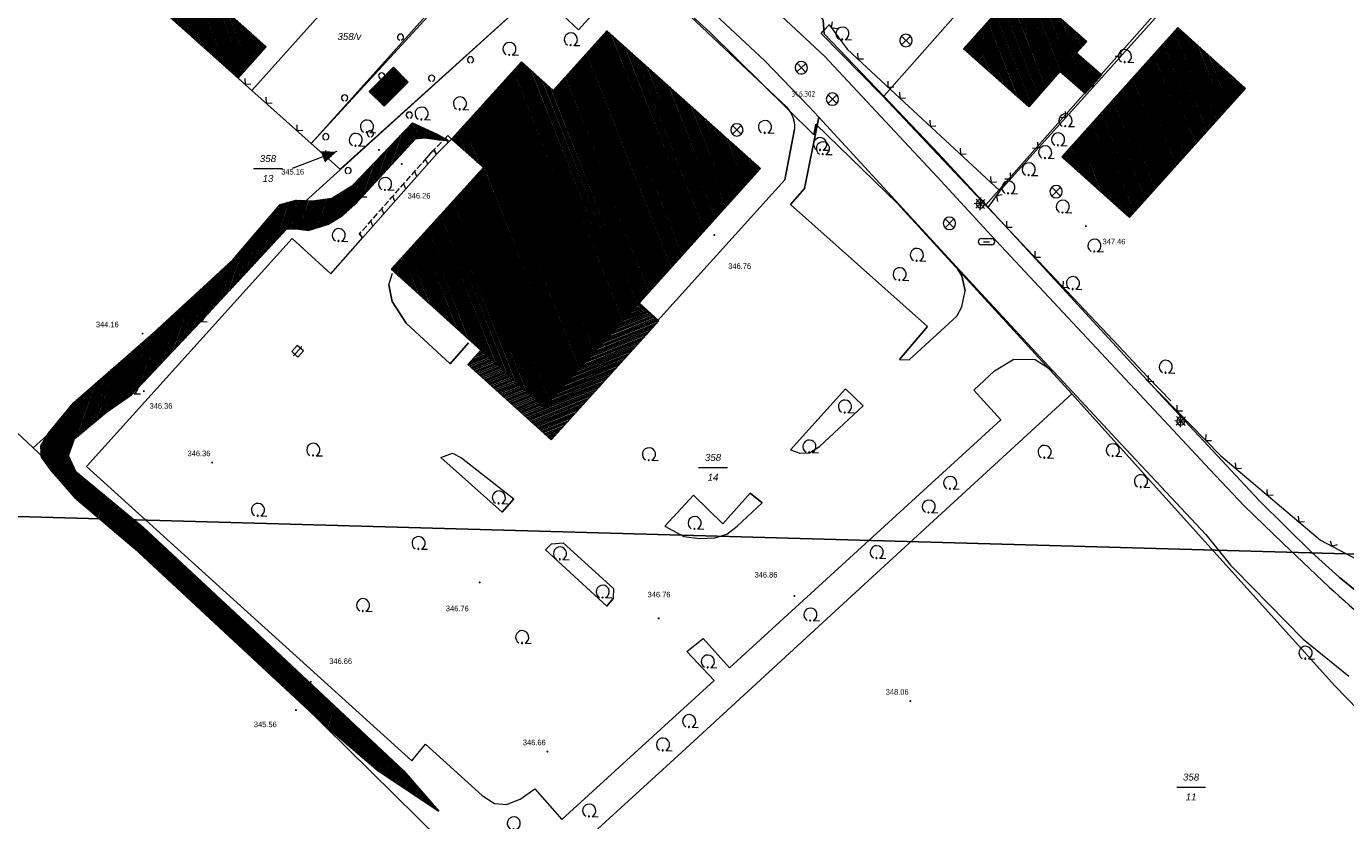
# Model space of a CAD drawing. Header units: metres. Extents: x 345144 to 348639, y 5629211 to 5635235.
# Tile 817 of 1056: x 347616 to 347776, y 5630408 to 5630504. Entities that reach past the tile are written whole.
import ezdxf
from ezdxf.enums import TextEntityAlignment as Align

# ---------------------------------------------------------------- set-up
doc = ezdxf.new("R2010")
doc.units = ezdxf.units.M
doc.header["$MEASUREMENT"] = 0
for name, color, linetype in [('011 Gebäude', 7, 'Continuous'), ('028 Geländeform', 7, 'Continuous'), ('028 Geländeform Ausg.', 7, 'Continuous'), ('065-066 Ver_Entsorgung', 7, 'Continuous'), ('065-066 Ver_Entsorgung Ausg.', 7, 'Continuous'), ('081-083 Topographie', 7, 'Continuous'), ('AX Flurstück', 7, 'Continuous'), ('AX Gebäude', 7, 'Continuous'), ('Blatt', 7, 'Continuous'), ('Definitionslinie', 7, 'Continuous'), ('MG Präsentationsobjekt - Linie', 7, 'Continuous'), ('Präsentationsobjekt -Text (punktförmig)', 7, 'Continuous')]:
    doc.layers.add(name, color=color, linetype=linetype)
doc.styles.add('ARIAL', font='arial.ttf', dxfattribs={"height": 1})
doc.styles.add('ARIALIT', font='ariali.ttf', dxfattribs={"height": 1})
doc.styles.add('DIN-6776-IT', font='txt', dxfattribs={"height": 1})
pattern_1 = [(250.9552151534, (0, 0), (0.1890527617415, -0.065261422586), [])]
pattern_2 = [(111.5294117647, (0, 0), (-0.186045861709, -0.07339575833), [])]

# ---------------------------------------------------------------- blocks, each defined once
blk = doc.blocks.new('alk_3504_nrw')
at = {"color": 134, "lineweight": 5, "true_color": 0x00b2b2, "flags": 128}
for points in [[(-0.729333, -0.684), (-0.707333, -0.707333), (0.707333, 0.707333)], [(-0.707333, 0.707333), (0.707333, -0.707333)]]:
    blk.add_lwpolyline(points, dxfattribs=at)
at = {"color": 134, "lineweight": 5, "true_color": 0x00b2b2}
for start, end in [(90, -90), (-90, 90)]:
    blk.add_arc((0, 0), 1, start, end, dxfattribs=at)
blk = doc.blocks.new('alk_5742_nrw')
at = {"color": 134, "lineweight": 5, "true_color": 0x00b2b2, "flags": 128}
for points in [[(1, 0), (-1, 0)], [(0.707333, -0.707333), (-0.707333, 0.707333)], [(-0.707333, -0.707333), (0.707333, 0.707333)], [(0, -1), (0, 1)]]:
    blk.add_lwpolyline(points, dxfattribs=at)
at = {"color": 134, "lineweight": 5, "true_color": 0x00b2b2}
for start, end in [(0, 180), (180, 0)]:
    blk.add_arc((0, 0), 0.666667, start, end, dxfattribs=at)
blk = doc.blocks.new('alk_043x_nrw')
h = blk.add_hatch(color=7)
edge = h.paths.add_edge_path(flags=0)
edge.add_arc((0, 0), 1, 180, 360, ccw=False)
edge.add_arc((0, 0), 1, 0, 180, ccw=False)
blk = doc.blocks.new('alk_7100_nrwx2')
at = {"true_color": 0x2e2e2e}
h = blk.add_hatch(color=250, dxfattribs=at)
edge = h.paths.add_edge_path(flags=0)
edge.add_arc((0.024073, -0.597267), 0.057254, 180, 360, ccw=False)
edge.add_arc((0.024073, -0.597267), 0.057255, 0, 180, ccw=False)
at = {"color": 250, "lineweight": 5, "true_color": 0x2e2e2e, "flags": 128}
blk.add_lwpolyline([(0.349382, -0.597267), (1, -0.597267)], dxfattribs=at)
at = {"color": 250, "lineweight": 5, "true_color": 0x2e2e2e}
for centre, radius, start, end in [((0.024073, 0.012362), 0.690995, -61.91481688, -118.08518312), ((0.024073, -0.597267), 0.057255, 0, 180), ((0.024073, -0.597267), 0.057254, 180, 0)]:
    blk.add_arc(centre, radius, start, end, dxfattribs=at)
blk = doc.blocks.new('3488_swc')
at = {"color": 7, "lineweight": 5, "flags": 128}
for points in [[(1, 0), (-1, 0)], [(0.666667, 0.666667), (-0.666667, 0.666667), (-0.666667, -0.666667), (0.666667, -0.666667), (0.666667, 0.666667)]]:
    blk.add_lwpolyline(points, dxfattribs=at)
blk = doc.blocks.new('alk_3428_nrw')
at = {"color": 134, "lineweight": 5, "true_color": 0x00b2b2, "flags": 128}
for points in [[(-0.625, 0.375), (0.625, 0.375)], [(-0.375, 0), (0.375, 0)], [(0.625, -0.375), (-0.625, -0.375)]]:
    blk.add_lwpolyline(points, dxfattribs=at)
at = {"color": 134, "lineweight": 5, "true_color": 0x00b2b2}
for centre, start, end in [((-0.625, 0), 90, -90), ((0.625, 0), -90, 90)]:
    blk.add_arc(centre, 0.375, start, end, dxfattribs=at)

msp = doc.modelspace()

# ---------------------------------------------------------------- hatches: boundary and pattern name
at = {"layer": '011 Gebäude', "true_color": 0x8f8f8f}
h = msp.add_hatch(dxfattribs=at)
h.set_pattern_fill('_USER', color=252, scale=0.2, angle=201.88235294, style=0, pattern_type=0)
h.set_pattern_definition([(201.882352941, (0, 0), (0.074540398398, -0.185590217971), [])])
h.paths.add_polyline_path([(347670.934, 5630465.203), (347678.596, 5630458.272), (347678.596, 5630458.272), (347690.08, 5630470.949), (347690.08, 5630470.949), (347692.459, 5630468.76), (347692.459, 5630468.76), (347679.451, 5630454.36), (347679.451, 5630454.36), (347669.366, 5630463.47), (347669.366, 5630463.47)], flags=0)
at = {"layer": '028 Geländeform', "true_color": 0xb27500}
h = msp.add_hatch(dxfattribs=at)
h.set_pattern_fill('_USER', color=44, scale=0.2, angle=250.95521515, style=0, pattern_type=0)
h.set_pattern_definition(pattern_1)
h.paths.add_polyline_path([(347646.652, 5630482.867), (347648.572, 5630483.399), (347648.572, 5630483.399), (347650.596, 5630483.31), (347650.596, 5630483.31), (347652.888, 5630483.632), (347652.888, 5630483.632), (347655.392, 5630485.156), (347655.392, 5630485.156), (347662.67, 5630492.77), (347662.67, 5630492.77), (347665.628, 5630491.383), (347665.628, 5630491.383), (347667.032, 5630490.621), (347667.032, 5630490.621), (347665.846, 5630490.713), (347665.846, 5630490.713), (347664.159, 5630490.942), (347664.159, 5630490.942), (347663.007, 5630490.831), (347663.007, 5630490.831), (347655.739, 5630482.943), (347655.739, 5630482.943), (347654.18, 5630481.516), (347654.18, 5630481.516), (347652.498, 5630480.468), (347652.498, 5630480.468), (347650.046, 5630479.699), (347650.046, 5630479.699), (347648.586, 5630479.9), (347648.586, 5630479.9), (347647.412, 5630479.858), (347647.412, 5630479.858)], flags=0)
h = msp.add_hatch(dxfattribs=at)
h.set_pattern_fill('_USER', color=44, scale=0.2, angle=250.95521515, style=0, pattern_type=0)
h.set_pattern_definition(pattern_1)
h.paths.add_polyline_path([(347646.652, 5630482.867), (347647.412, 5630479.858), (347647.412, 5630479.858), (347636.819, 5630468.475), (347636.819, 5630468.475), (347628.622, 5630459.805), (347628.622, 5630459.805), (347625.614, 5630457.689), (347625.614, 5630457.689), (347621.751, 5630454.467), (347621.751, 5630454.467), (347621.01, 5630452.41), (347621.01, 5630452.41), (347621.865, 5630450.551), (347621.865, 5630450.551), (347630.053, 5630443.761), (347630.053, 5630443.761), (347644.138, 5630430.659), (347644.138, 5630430.659), (347661.549, 5630414.284), (347661.549, 5630414.284), (347665.837, 5630409.387), (347665.837, 5630409.387), (347658.485, 5630414.245), (347658.485, 5630414.245), (347651.88, 5630419.892), (347651.88, 5630419.892), (347628.96, 5630441.213), (347628.96, 5630441.213), (347621.742, 5630447.386), (347621.742, 5630447.386), (347618.874, 5630450.629), (347618.874, 5630450.629), (347617.715, 5630452.239), (347617.715, 5630452.239), (347617.638, 5630453.534), (347617.638, 5630453.534), (347618.593, 5630455.158), (347618.593, 5630455.158), (347621.606, 5630458.824), (347621.606, 5630458.824), (347631.265, 5630467.279), (347631.265, 5630467.279), (347640.924, 5630476.152), (347640.924, 5630476.152), (347644.211, 5630480.024), (347644.211, 5630480.024)], flags=0)
at = {"layer": 'AX Gebäude', "true_color": 0x4f4f4f}
h = msp.add_hatch(dxfattribs=at)
h.set_pattern_fill('_USER', color=251, scale=0.2, angle=111.52941176, style=0, pattern_type=0)
h.set_pattern_definition(pattern_2)
h.paths.add_polyline_path([(347631.303, 5630514.208), (347644.948, 5630501.972), (347641.554, 5630498.188), (347627.91, 5630510.424)], flags=0)
h = msp.add_hatch(dxfattribs=at)
h.set_pattern_fill('_USER', color=251, scale=0.2, angle=111.52941176, style=0, pattern_type=0)
h.set_pattern_definition(pattern_2)
h.paths.add_polyline_path([(347741.032, 5630498.961), (347737.279, 5630494.711), (347729.373, 5630501.705), (347736.359, 5630509.612), (347744.271, 5630502.623), (347743.037, 5630501.245)], flags=0)
h = msp.add_hatch(dxfattribs=at)
h.set_pattern_fill('_USER', color=251, scale=0.2, angle=111.52941176, style=0, pattern_type=0)
h.set_pattern_definition(pattern_2)
h.paths.add_polyline_path([(347741.252, 5630488.642), (347755.302, 5630504.289), (347763.493, 5630496.934), (347749.442, 5630481.285)], flags=0)
h = msp.add_hatch(dxfattribs=at)
h.set_pattern_fill('_USER', color=251, scale=0.2, angle=111.52941176, style=0, pattern_type=0)
h.set_pattern_definition(pattern_2)
h.paths.add_polyline_path([(347679.691, 5630496.696), (347686.174, 5630503.924), (347704.79, 5630487.247), (347690.129, 5630470.962), (347678.596, 5630458.271), (347660.074, 5630475.024), (347671.232, 5630487.36), (347667.369, 5630490.789), (347675.845, 5630500.161)], flags=0)
h = msp.add_hatch(dxfattribs=at)
h.set_pattern_fill('_USER', color=251, scale=0.2, angle=111.52941176, style=0, pattern_type=0)
h.set_pattern_definition(pattern_2)
h.paths.add_polyline_path([(347743.037, 5630501.245), (347746.083, 5630498.577), (347744.078, 5630496.308), (347741.032, 5630498.961)], flags=0)
h = msp.add_hatch(dxfattribs=at)
h.set_pattern_fill('_USER', color=251, scale=0.2, angle=111.52941176, style=0, pattern_type=0)
h.set_pattern_definition(pattern_2)
h.paths.add_polyline_path([(347657.428, 5630496.568), (347660.345, 5630499.486), (347662.131, 5630497.7), (347659.214, 5630494.782)], flags=0)
at = {"layer": 'MG Präsentationsobjekt - Linie', "true_color": 0x5e5e5e}
msp.add_hatch(color=251, dxfattribs=at).paths.add_polyline_path([(347652.049055, 5630487.960751), (347651.538661, 5630489.307264), (347653.477, 5630489.272)], flags=0)

# ---------------------------------------------------------------- linework, layer by layer
at = {"layer": '011 Gebäude', "color": 251, "linetype": 'Continuous', "lineweight": 13, "true_color": 0x4f4f4f, "flags": 128}
msp.add_lwpolyline([(347670.934, 5630465.203), (347678.596, 5630458.272), (347678.596, 5630458.272), (347690.08, 5630470.949), (347690.08, 5630470.949), (347692.459, 5630468.76), (347692.459, 5630468.76), (347679.451, 5630454.36), (347679.451, 5630454.36), (347669.366, 5630463.47), (347669.366, 5630463.47), (347670.934, 5630465.203)], dxfattribs=at)
at = {"layer": '081-083 Topographie', "color": 7, "linetype": 'Continuous', "lineweight": 5, "flags": 128}
for points in [[(347671.033, 5630530.331), (347678.088, 5630524.888), (347678.088, 5630524.888), (347688.606, 5630515.528), (347688.606, 5630515.528), (347695.769, 5630509.177), (347695.769, 5630509.177), (347705.294, 5630500.264), (347705.294, 5630500.264), (347710.634, 5630494.743), (347710.634, 5630494.743), (347711.841, 5630493.432), (347711.841, 5630493.432), (347728.447, 5630475.345), (347728.447, 5630475.345), (347740.184, 5630462.709), (347740.184, 5630462.709), (347740.892, 5630461.95), (347740.892, 5630461.95), (347747.86, 5630454.427), (347747.86, 5630454.427), (347758.673, 5630442.906)], [(347693.404, 5630518.674), (347712.542, 5630500.818)], [(347733.759, 5630484.541), (347763.105, 5630517.201)], [(347653.913, 5630487.127), (347684.316, 5630514.653), (347684.316, 5630514.653), (347684.447, 5630514.771)], [(347685.196, 5630507.121), (347686.595, 5630508.77), (347686.595, 5630508.77), (347686.425, 5630508.944), (347686.425, 5630508.944), (347689.439, 5630512.162), (347689.439, 5630512.162), (347707.917, 5630494.713), (347707.917, 5630494.713), (347708.421, 5630494.018), (347708.421, 5630494.018), (347708.705, 5630493.429), (347708.705, 5630493.429), (347708.859, 5630492.853), (347708.859, 5630492.853), (347708.899, 5630492.42), (347708.899, 5630492.42), (347708.895, 5630491.994), (347708.895, 5630491.994), (347707.721, 5630485.869), (347707.721, 5630485.869), (347692.299, 5630468.756), (347692.299, 5630468.756), (347689.97, 5630470.867)], [(347650.406, 5630490.267), (347666.342, 5630507.632)], [(347712.542, 5630500.818), (347726.174, 5630486.219), (347726.174, 5630486.219), (347732.739, 5630479.065), (347732.739, 5630479.065), (347747.768, 5630462.983), (347747.768, 5630462.983), (347754.17, 5630456.123), (347754.17, 5630456.123), (347759.16, 5630450.747), (347759.16, 5630450.747), (347763.32, 5630446.369), (347763.32, 5630446.369), (347768.05, 5630441.786)], [(347641.555, 5630498.189), (347643.212, 5630496.693), (347643.212, 5630496.693), (347650.406, 5630490.267), (347650.406, 5630490.267), (347653.92, 5630487.103)], [(347711.841, 5630493.432), (347710.11, 5630484.806), (347710.11, 5630484.806), (347708.401, 5630482.861), (347708.401, 5630482.861), (347724.996, 5630468.08), (347724.996, 5630468.08), (347721.6, 5630464.079), (347721.6, 5630464.079), (347722.771, 5630464.033), (347722.771, 5630464.033), (347728.561, 5630469.338), (347728.561, 5630469.338), (347729.145, 5630470.465), (347729.145, 5630470.465), (347729.541, 5630472.414), (347729.541, 5630472.414), (347729.173, 5630474.232), (347729.173, 5630474.232), (347728.447, 5630475.345)], [(347648.107, 5630478.749), (347623.181, 5630451.115), (347623.181, 5630451.115), (347662.563, 5630415.459), (347662.563, 5630415.459), (347664.22, 5630417.497), (347664.22, 5630417.497), (347671.098, 5630411.254), (347671.098, 5630411.254), (347672.569, 5630410.296), (347672.569, 5630410.296), (347674.022, 5630410.16), (347674.022, 5630410.16), (347675.671, 5630410.82), (347675.671, 5630410.82), (347677.474, 5630412.086), (347677.474, 5630412.086), (347680.735, 5630408.368), (347680.735, 5630408.368), (347699.164, 5630425.187), (347699.164, 5630425.187), (347695.868, 5630428.732), (347695.868, 5630428.732), (347697.834, 5630430.293), (347697.834, 5630430.293), (347701.04, 5630426.747)], [(347648.107, 5630478.749), (347652.784, 5630474.471), (347652.784, 5630474.471), (347656.649, 5630478.862)], [(347669.439, 5630466.089), (347667.207, 5630463.57), (347667.207, 5630463.57), (347661.906, 5630468.51), (347661.906, 5630468.51), (347660.182, 5630471.118), (347660.182, 5630471.118), (347659.797, 5630473.131), (347659.797, 5630473.131), (347660.239, 5630474.551)], [(347730.6, 5630460.386), (347733.097, 5630462.731), (347733.097, 5630462.731), (347735.457, 5630464.116), (347735.457, 5630464.116), (347738.027, 5630464.104), (347738.027, 5630464.104), (347740.184, 5630462.709)], [(347730.6, 5630460.386), (347733.883, 5630456.771), (347733.883, 5630456.771), (347701.04, 5630426.747)], [(347708.416, 5630453.15), (347709.536, 5630452.753), (347709.536, 5630452.753), (347710.716, 5630452.779), (347710.716, 5630452.779), (347711.921, 5630453.539), (347711.921, 5630453.539), (347717.212, 5630458.489), (347717.212, 5630458.489), (347715.053, 5630460.528), (347715.053, 5630460.528), (347708.416, 5630453.15)], [(347667.485, 5630452.731), (347668.586, 5630452.193), (347668.586, 5630452.193), (347674.913, 5630447.19), (347674.913, 5630447.19), (347673.501, 5630445.596), (347673.501, 5630445.596), (347666.066, 5630452.225), (347666.066, 5630452.225), (347667.485, 5630452.731)], [(347695.507, 5630442.636), (347697.406, 5630442.391), (347697.406, 5630442.391), (347699.271, 5630442.497), (347699.271, 5630442.497), (347700.703, 5630442.927), (347700.703, 5630442.927), (347701.939, 5630443.914), (347701.939, 5630443.914), (347704.968, 5630446.742), (347704.968, 5630446.742), (347703.521, 5630447.896), (347703.521, 5630447.896), (347700.223, 5630444.162), (347700.223, 5630444.162), (347696.68, 5630447.672), (347696.68, 5630447.672), (347693.212, 5630443.893), (347693.212, 5630443.893), (347695.507, 5630442.636)], [(347686.982, 5630436.341), (347686.941, 5630435.119), (347686.941, 5630435.119), (347686.188, 5630434.218), (347686.188, 5630434.218), (347678.766, 5630441.044), (347678.766, 5630441.044), (347679.491, 5630441.756), (347679.491, 5630441.756), (347680.908, 5630441.896), (347680.908, 5630441.896), (347686.982, 5630436.341)], [(347768.05, 5630441.786), (347773.635, 5630436.527)]]:
    msp.add_lwpolyline(points, dxfattribs=at)
at = {"layer": '081-083 Topographie', "color": 7, "linetype": 'Continuous', "lineweight": 5}
msp.add_arc((347833.805, 5630499.707), 87.247586, -133.60213962, -125.0988664, dxfattribs=at)
at = {"layer": 'AX Flurstück', "color": 8, "linetype": 'Continuous', "lineweight": 13, "true_color": 0x808080, "flags": 128}
for points in [[(347749.746, 5630529.996), (347719.71, 5630495.978), (347712.477, 5630503.546), (347712.365, 5630505.232), (347711.762, 5630506.157), (347707.392, 5630510.788), (347733.046, 5630539.665), (347738.561, 5630540.032), (347749.746, 5630529.996)], [(347631.067, 5630507.593), (347657.792, 5630537.348), (347665.391, 5630530.535), (347654.7, 5630518.621), (347652.142, 5630520.927), (347636.116, 5630503.065), (347631.067, 5630507.593)], [(347669.9, 5630526.5), (347643.212, 5630496.693), (347636.116, 5630503.065), (347652.142, 5630520.927), (347654.7, 5630518.621), (347665.391, 5630530.535), (347669.9, 5630526.5)], [(347763.137, 5630517.98), (347732.076, 5630482.809), (347726.327, 5630489.054), (347719.71, 5630495.978), (347749.746, 5630529.996), (347763.137, 5630517.98)], [(347643.212, 5630496.693), (347669.9, 5630526.5), (347674.476, 5630522.381), (347663.786, 5630510.477), (347666.399, 5630508.134), (347650.406, 5630490.267), (347643.212, 5630496.693)], [(347564.004, 5630505.285), (347603.391, 5630465.886), (347616.716, 5630453.37), (347640.746, 5630430.8), (347674.489, 5630397.548), (347675.203, 5630396.545), (347622.61, 5630404.208), (347589.98, 5630411.775), (347561.895, 5630418.094), (347521.558, 5630428.352), (347511.41, 5630430.318), (347504.375, 5630436.319), (347483.663, 5630454.501), (347465.818, 5630471.512), (347442.118, 5630496.732), (347420.089, 5630521.732)], [(347663.786, 5630510.477), (347674.476, 5630522.381), (347683.623, 5630514.034), (347653.92, 5630487.102), (347650.406, 5630490.267), (347666.399, 5630508.134), (347663.786, 5630510.477)], [(347771.94, 5630512.779), (347804.08, 5630507.928), (347814.031, 5630508.902), (347823.134, 5630415.917), (347814.909, 5630417.652), (347801.987, 5630421.789), (347786.95, 5630429.504), (347778.925, 5630434.423), (347774.835, 5630437.711), (347771.524, 5630440.688), (347765.137, 5630447.021), (347753.9, 5630459.095), (347732.076, 5630482.809), (347763.137, 5630517.98), (347764.498, 5630519.456), (347771.94, 5630512.779)], [(347685.565, 5630507.151), (347689.817, 5630511.811), (347698.646, 5630503.748), (347711.249, 5630491.318), (347711.482, 5630492.609), (347721.33, 5630483.043), (347742.465, 5630459.91), (347718.828, 5630438.19), (347695.239, 5630416.514), (347674.489, 5630397.548), (347640.746, 5630430.8), (347616.716, 5630453.37), (347653.92, 5630487.102), (347683.623, 5630514.034), (347684.434, 5630514.772), (347686.804, 5630514.496), (347687.953, 5630513.478), (347683.732, 5630508.836), (347680.915, 5630505.739), (347682.737, 5630504.044), (347685.565, 5630507.151)], [(347683.732, 5630508.836), (347687.953, 5630513.478), (347689.817, 5630511.811), (347685.565, 5630507.151), (347682.737, 5630504.044), (347680.915, 5630505.739), (347683.732, 5630508.836)], [(347778.595, 5630420.157), (347774.311, 5630424.564), (347742.465, 5630459.91), (347721.33, 5630483.043), (347711.482, 5630492.609), (347711.249, 5630491.318), (347698.646, 5630503.748), (347689.817, 5630511.811)], [(347631.067, 5630507.593), (347636.116, 5630503.065), (347643.212, 5630496.693), (347650.406, 5630490.267), (347653.92, 5630487.102)], [(347653.92, 5630487.102), (347616.716, 5630453.37), (347603.391, 5630465.886), (347564.004, 5630505.285)], [(347712.365, 5630505.232), (347712.477, 5630503.546), (347719.71, 5630495.978), (347726.327, 5630489.054), (347732.076, 5630482.809), (347753.9, 5630459.095), (347765.137, 5630447.021), (347771.524, 5630440.688), (347774.835, 5630437.711), (347778.925, 5630434.423)], [(347742.465, 5630459.91), (347774.311, 5630424.564), (347778.595, 5630420.157), (347800.971, 5630395.292), (347815.983, 5630380.073), (347832.751, 5630362.741), (347805.521, 5630369.611), (347759.561, 5630380.213), (347718.045, 5630389.365), (347688.099, 5630394.383), (347675.203, 5630396.545), (347674.489, 5630397.548), (347695.239, 5630416.514), (347718.828, 5630438.19), (347742.465, 5630459.91)]]:
    msp.add_lwpolyline(points, dxfattribs=at)
at = {"layer": 'AX Gebäude', "color": 7, "linetype": 'Continuous', "lineweight": 5, "flags": 128}
for points in [[(347631.303, 5630514.208), (347644.948, 5630501.972), (347641.554, 5630498.188), (347627.91, 5630510.424), (347631.303, 5630514.208)], [(347741.032, 5630498.961), (347737.279, 5630494.711), (347729.373, 5630501.705), (347736.359, 5630509.612), (347744.271, 5630502.623), (347743.037, 5630501.245), (347741.032, 5630498.961)], [(347741.252, 5630488.642), (347755.302, 5630504.289), (347763.493, 5630496.934), (347749.442, 5630481.285), (347741.252, 5630488.642)], [(347679.691, 5630496.696), (347686.174, 5630503.924), (347704.79, 5630487.247), (347690.129, 5630470.962), (347678.596, 5630458.271), (347660.074, 5630475.024), (347671.232, 5630487.36), (347667.369, 5630490.789), (347675.845, 5630500.161), (347679.691, 5630496.696)], [(347743.037, 5630501.245), (347746.083, 5630498.577), (347744.078, 5630496.308), (347741.032, 5630498.961), (347743.037, 5630501.245)], [(347657.428, 5630496.568), (347660.345, 5630499.486), (347662.131, 5630497.7), (347659.214, 5630494.782), (347657.428, 5630496.568)]]:
    msp.add_lwpolyline(points, dxfattribs=at)
at = {"layer": 'Blatt', "color": 205, "linetype": 'Continuous', "lineweight": 5, "true_color": 0x873099, "flags": 128}
for points in [[(347360.632, 5630452.215), (347367.669, 5630702.092), (347867.426, 5630688.019), (347860.388, 5630438.144), (347360.632, 5630452.215)], [(347353.596, 5630202.337), (347360.632, 5630452.215), (347860.388, 5630438.144), (347853.351, 5630188.267), (347353.596, 5630202.337)]]:
    msp.add_lwpolyline(points, dxfattribs=at)
at = {"layer": 'Definitionslinie', "color": 7, "linetype": 'Continuous', "lineweight": 5, "flags": 128}
for points in [[(347693.404, 5630518.674), (347712.542, 5630500.818)], [(347733.759, 5630484.541), (347763.105, 5630517.201)], [(347689.439, 5630512.162), (347707.917, 5630494.713)], [(347695.769, 5630509.177), (347705.294, 5630500.264)], [(347713.095, 5630504.654), (347713.136, 5630504.598), (347713.136, 5630504.598), (347715.271, 5630501.702), (347720.519, 5630496.788)], [(347713.455, 5630505.008), (347713.349, 5630504.309), (347714.048, 5630504.203)], [(347716.533, 5630501.205), (347716.557, 5630500.498), (347717.263, 5630500.522)], [(347747.726, 5630500.833), (347748.432, 5630500.871), (347748.394, 5630501.577)], [(347747.726, 5630500.833), (347748.432, 5630500.871), (347748.394, 5630501.577)], [(347705.294, 5630500.264), (347710.634, 5630494.743)], [(347712.542, 5630500.818), (347726.174, 5630486.219)], [(347641.555, 5630498.189), (347643.212, 5630496.693)], [(347642.347, 5630498.147), (347642.384, 5630497.441), (347643.09, 5630497.477)], [(347642.347, 5630498.147), (347642.384, 5630497.441), (347643.09, 5630497.477)], [(347720.183, 5630497.788), (347720.206, 5630497.081), (347720.913, 5630497.104)], [(347744.384, 5630497.114), (347745.09, 5630497.152), (347745.053, 5630497.858)], [(347744.384, 5630497.114), (347745.09, 5630497.152), (347745.053, 5630497.858)], [(347643.212, 5630496.693), (347650.406, 5630490.267)], [(347720.519, 5630496.788), (347733.759, 5630484.541)], [(347721.606, 5630496.464), (347721.633, 5630495.757), (347722.34, 5630495.785)], [(347644.905, 5630495.851), (347644.945, 5630495.145), (347645.65, 5630495.185)], [(347644.905, 5630495.851), (347644.945, 5630495.145), (347645.65, 5630495.185)], [(347707.917, 5630494.713), (347708.421, 5630494.018)], [(347710.634, 5630494.743), (347711.841, 5630493.432)], [(347708.421, 5630494.018), (347708.705, 5630493.429)], [(347708.705, 5630493.429), (347708.859, 5630492.853)], [(347708.859, 5630492.853), (347708.899, 5630492.42)], [(347710.11, 5630484.806), (347711.841, 5630493.432)], [(347711.841, 5630493.432), (347728.447, 5630475.345)], [(347725.276, 5630493.069), (347725.304, 5630492.362), (347726.01, 5630492.39)], [(347741.042, 5630493.395), (347741.748, 5630493.433), (347741.711, 5630494.139)], [(347741.042, 5630493.395), (347741.748, 5630493.433), (347741.711, 5630494.139)], [(347648.634, 5630492.521), (347648.673, 5630491.815), (347649.379, 5630491.854)], [(347648.634, 5630492.521), (347648.673, 5630491.815), (347649.379, 5630491.854)], [(347707.721, 5630485.869), (347708.895, 5630491.994)], [(347708.899, 5630492.42), (347708.895, 5630491.994)], [(347650.406, 5630490.267), (347653.92, 5630487.103)], [(347728.947, 5630489.673), (347728.974, 5630488.967), (347729.681, 5630488.994)], [(347737.7, 5630489.676), (347738.407, 5630489.713), (347738.369, 5630490.42)], [(347737.7, 5630489.676), (347738.407, 5630489.713), (347738.369, 5630490.42)], [(347652.126, 5630489.391), (347652.163, 5630488.685), (347652.869, 5630488.722)], [(347652.126, 5630489.391), (347652.163, 5630488.685), (347652.869, 5630488.722)], [(347734.359, 5630485.957), (347735.065, 5630485.994), (347735.027, 5630486.7)], [(347734.359, 5630485.957), (347735.065, 5630485.994), (347735.027, 5630486.7)], [(347692.299, 5630468.756), (347707.721, 5630485.869)], [(347726.174, 5630486.219), (347732.739, 5630479.065)], [(347732.617, 5630486.278), (347732.645, 5630485.572), (347733.351, 5630485.599)], [(347708.401, 5630482.861), (347710.11, 5630484.806)], [(347733.759, 5630484.541), (347732.319, 5630482.488), (347732.319, 5630482.488), (347741.911, 5630472.308)], [(347734.026, 5630484.051), (347733.33, 5630483.929), (347733.452, 5630483.233)], [(347708.401, 5630482.861), (347724.996, 5630468.08)], [(347734.562, 5630480.837), (347734.541, 5630480.13), (347735.248, 5630480.109)], [(347623.181, 5630451.115), (347648.107, 5630478.749)], [(347648.107, 5630478.749), (347652.784, 5630474.471)], [(347652.784, 5630474.471), (347656.649, 5630478.862)], [(347732.739, 5630479.065), (347747.768, 5630462.983)], [(347737.991, 5630477.198), (347737.97, 5630476.491), (347738.676, 5630476.47)], [(347728.447, 5630475.345), (347740.184, 5630462.709)], [(347728.447, 5630475.345), (347729.173, 5630474.232)], [(347659.797, 5630473.131), (347660.239, 5630474.551)], [(347729.173, 5630474.232), (347729.541, 5630472.414)], [(347659.797, 5630473.131), (347660.182, 5630471.118)], [(347729.145, 5630470.465), (347729.541, 5630472.414)], [(347741.419, 5630473.559), (347741.398, 5630472.852), (347742.105, 5630472.831)], [(347660.182, 5630471.118), (347661.906, 5630468.51)], [(347689.97, 5630470.867), (347692.299, 5630468.756)], [(347722.771, 5630464.033), (347728.561, 5630469.338)], [(347728.561, 5630469.338), (347729.145, 5630470.465)], [(347661.906, 5630468.51), (347667.207, 5630463.57)], [(347721.6, 5630464.079), (347724.996, 5630468.08)], [(347667.207, 5630463.57), (347669.439, 5630466.089)], [(347733.097, 5630462.731), (347735.457, 5630464.116)], [(347735.457, 5630464.116), (347738.027, 5630464.104)], [(347738.027, 5630464.104), (347740.184, 5630462.709)], [(347721.6, 5630464.079), (347722.771, 5630464.033)], [(347730.6, 5630460.386), (347733.097, 5630462.731)], [(347740.184, 5630462.709), (347740.892, 5630461.95)], [(347747.768, 5630462.983), (347754.17, 5630456.123)], [(347740.892, 5630461.95), (347747.86, 5630454.427)], [(347751.384, 5630461.761), (347760.493, 5630452.408), (347772.561, 5630442.193), (347796.252, 5630429.717), (347823.132, 5630415.917)], [(347751.697, 5630462.156), (347751.689, 5630461.448), (347752.395, 5630461.44)], [(347708.416, 5630453.15), (347715.053, 5630460.528)], [(347715.053, 5630460.528), (347717.212, 5630458.489)], [(347730.6, 5630460.386), (347733.883, 5630456.771)], [(347711.921, 5630453.539), (347717.212, 5630458.489)], [(347755.185, 5630458.575), (347755.176, 5630457.867), (347755.884, 5630457.858)], [(347701.04, 5630426.747), (347733.883, 5630456.771)], [(347754.17, 5630456.123), (347759.16, 5630450.747)], [(347758.673, 5630454.993), (347758.664, 5630454.287), (347759.371, 5630454.277)], [(347708.416, 5630453.15), (347709.536, 5630452.753)], [(347710.716, 5630452.779), (347711.921, 5630453.539)], [(347747.86, 5630454.427), (347758.673, 5630442.906)], [(347666.066, 5630452.225), (347667.485, 5630452.731)], [(347666.066, 5630452.225), (347673.501, 5630445.596)], [(347667.485, 5630452.731), (347668.586, 5630452.193)], [(347668.586, 5630452.193), (347674.913, 5630447.19)], [(347709.536, 5630452.753), (347710.716, 5630452.779)], [(347762.25, 5630451.576), (347762.308, 5630450.872), (347763.013, 5630450.931)], [(347623.181, 5630451.115), (347662.563, 5630415.459)], [(347759.16, 5630450.747), (347763.32, 5630446.369)], [(347766.065, 5630448.346), (347766.124, 5630447.642), (347766.828, 5630447.701)], [(347673.501, 5630445.596), (347674.913, 5630447.19)], [(347693.212, 5630443.893), (347696.68, 5630447.672)], [(347696.68, 5630447.672), (347700.223, 5630444.162)], [(347700.223, 5630444.162), (347703.521, 5630447.896)], [(347701.939, 5630443.914), (347704.968, 5630446.742)], [(347703.521, 5630447.896), (347704.968, 5630446.742)], [(347763.32, 5630446.369), (347768.05, 5630441.786)], [(347769.881, 5630445.117), (347769.939, 5630444.412), (347770.644, 5630444.471)], [(347693.212, 5630443.893), (347695.507, 5630442.636)], [(347700.703, 5630442.927), (347701.939, 5630443.914)], [(347678.766, 5630441.044), (347679.491, 5630441.756)], [(347679.491, 5630441.756), (347680.908, 5630441.896)], [(347680.908, 5630441.896), (347686.982, 5630436.341)], [(347695.507, 5630442.636), (347697.406, 5630442.391)], [(347697.406, 5630442.391), (347699.271, 5630442.497)], [(347699.271, 5630442.497), (347700.703, 5630442.927)], [(347768.05, 5630441.786), (347773.635, 5630436.527)], [(347773.736, 5630442.14), (347773.945, 5630441.464), (347774.621, 5630441.673)], [(347678.766, 5630441.044), (347686.188, 5630434.218)], [(347686.982, 5630436.341), (347686.941, 5630435.119)], [(347686.188, 5630434.218), (347686.941, 5630435.119)], [(347695.868, 5630428.732), (347697.834, 5630430.293)], [(347697.834, 5630430.293), (347701.04, 5630426.747)], [(347695.868, 5630428.732), (347699.164, 5630425.187)], [(347680.735, 5630408.368), (347699.164, 5630425.187)], [(347662.563, 5630415.459), (347664.22, 5630417.497)], [(347664.22, 5630417.497), (347671.098, 5630411.254)], [(347675.671, 5630410.82), (347677.474, 5630412.086)], [(347677.474, 5630412.086), (347680.735, 5630408.368)], [(347671.098, 5630411.254), (347672.569, 5630410.296)], [(347672.569, 5630410.296), (347674.022, 5630410.16)], [(347674.022, 5630410.16), (347675.671, 5630410.82)]]:
    msp.add_lwpolyline(points, dxfattribs=at)
at = {"layer": 'Definitionslinie', "color": 219, "linetype": 'Continuous', "lineweight": 5, "true_color": 0x5c3d57, "flags": 128}
for points in [[(347754.439, 5630459.1), (347753.148, 5630460.415), (347751.636, 5630462.009), (347751.636, 5630462.009), (347748.151, 5630465.685), (347741.911, 5630472.308), (347741.911, 5630472.308), (347732.319, 5630482.488), (347732.319, 5630482.488), (347719.552, 5630496.038), (347719.406, 5630496.187), (347719.406, 5630496.187), (347712.14, 5630503.6), (347712.365, 5630503.848), (347712.365, 5630503.848), (347713.09, 5630504.649), (347713.09, 5630504.649), (347713.095, 5630504.654)], [(347758.673, 5630442.906), (347761.668, 5630439.186), (347762.253, 5630438.591)], [(347762.253, 5630438.591), (347770.486, 5630430.212), (347775.991, 5630425.745)]]:
    msp.add_lwpolyline(points, dxfattribs=at)
at = {"layer": 'Definitionslinie', "color": 44, "linetype": 'Continuous', "lineweight": 5, "true_color": 0xb27500, "flags": 128}
for points in [[(347655.392, 5630485.156), (347662.67, 5630492.77)], [(347662.67, 5630492.77), (347665.628, 5630491.383)], [(347665.628, 5630491.383), (347667.032, 5630490.621)], [(347655.739, 5630482.943), (347663.007, 5630490.831)], [(347663.007, 5630490.831), (347664.159, 5630490.942)], [(347664.159, 5630490.942), (347665.846, 5630490.713)], [(347665.193, 5630489.437), (347665.456, 5630489.704)], [(347665.193, 5630489.437), (347665.456, 5630489.704)], [(347665.62, 5630489.016), (347667.369, 5630490.789)], [(347665.632, 5630489.882), (347666.159, 5630490.416)], [(347665.632, 5630489.882), (347666.159, 5630490.416)], [(347665.846, 5630490.713), (347667.032, 5630490.621)], [(347666.334, 5630490.594), (347666.598, 5630490.861)], [(347666.334, 5630490.594), (347666.598, 5630490.861)], [(347666.598, 5630490.861), (347666.942, 5630491.21)], [(347666.598, 5630490.861), (347666.942, 5630491.21)], [(347666.917, 5630490.331), (347666.705, 5630490.971)], [(347666.917, 5630490.331), (347666.705, 5630490.971)], [(347666.942, 5630491.21), (347667.369, 5630490.789)], [(347666.942, 5630491.21), (347667.369, 5630490.789)], [(347656.649, 5630478.862), (347665.62, 5630489.016)], [(347663.896, 5630487.971), (347664.144, 5630488.252)], [(347663.896, 5630487.971), (347664.144, 5630488.252)], [(347664.144, 5630488.252), (347665.17, 5630489.413)], [(347664.144, 5630488.252), (347665.17, 5630489.413)], [(347664.492, 5630487.741), (347664.246, 5630488.367)], [(347664.492, 5630487.741), (347664.246, 5630488.367)], [(347665.17, 5630489.413), (347665.62, 5630489.016)], [(347665.17, 5630489.413), (347665.62, 5630489.016)], [(347665.193, 5630489.437), (347665.62, 5630489.016)], [(347665.193, 5630489.437), (347665.62, 5630489.016)], [(347665.512, 5630488.907), (347665.3, 5630489.547)], [(347665.512, 5630488.907), (347665.3, 5630489.547)], [(347662.572, 5630486.472), (347662.82, 5630486.753)], [(347662.572, 5630486.472), (347662.82, 5630486.753)], [(347662.82, 5630486.753), (347663.068, 5630487.034)], [(347662.82, 5630486.753), (347663.068, 5630487.034)], [(347663.168, 5630486.242), (347662.922, 5630486.868)], [(347663.168, 5630486.242), (347662.922, 5630486.868)], [(347663.234, 5630487.222), (347663.73, 5630487.784)], [(347663.234, 5630487.222), (347663.73, 5630487.784)], [(347652.888, 5630483.632), (347655.392, 5630485.156)], [(347661.248, 5630484.973), (347661.496, 5630485.254)], [(347661.248, 5630484.973), (347661.496, 5630485.254)], [(347661.496, 5630485.254), (347661.744, 5630485.535)], [(347661.496, 5630485.254), (347661.744, 5630485.535)], [(347661.844, 5630484.743), (347661.598, 5630485.369)], [(347661.844, 5630484.743), (347661.598, 5630485.369)], [(347661.91, 5630485.723), (347662.406, 5630486.285)], [(347661.91, 5630485.723), (347662.406, 5630486.285)], [(347646.652, 5630482.867), (347648.572, 5630483.399)], [(347648.572, 5630483.399), (347650.596, 5630483.31)], [(347650.596, 5630483.31), (347652.888, 5630483.632)], [(347659.261, 5630482.725), (347659.758, 5630483.287)], [(347659.261, 5630482.725), (347659.758, 5630483.287)], [(347659.923, 5630483.474), (347660.172, 5630483.755)], [(347659.923, 5630483.474), (347660.172, 5630483.755)], [(347660.172, 5630483.755), (347660.42, 5630484.037)], [(347660.172, 5630483.755), (347660.42, 5630484.037)], [(347660.52, 5630483.244), (347660.274, 5630483.87)], [(347660.52, 5630483.244), (347660.274, 5630483.87)], [(347660.585, 5630484.224), (347661.082, 5630484.786)], [(347660.585, 5630484.224), (347661.082, 5630484.786)], [(347644.211, 5630480.024), (347646.652, 5630482.867)], [(347646.652, 5630482.867), (347647.412, 5630479.858)], [(347646.652, 5630482.867), (347647.412, 5630479.858)], [(347654.18, 5630481.516), (347655.739, 5630482.943)], [(347657.937, 5630481.226), (347658.434, 5630481.788)], [(347657.937, 5630481.226), (347658.434, 5630481.788)], [(347658.599, 5630481.976), (347658.847, 5630482.257)], [(347658.599, 5630481.976), (347658.847, 5630482.257)], [(347658.847, 5630482.257), (347659.096, 5630482.538)], [(347658.847, 5630482.257), (347659.096, 5630482.538)], [(347659.195, 5630481.746), (347658.949, 5630482.372)], [(347659.195, 5630481.746), (347658.949, 5630482.372)], [(347650.046, 5630479.699), (347652.498, 5630480.468)], [(347652.498, 5630480.468), (347654.18, 5630481.516)], [(347656.613, 5630479.727), (347657.109, 5630480.289)], [(347656.613, 5630479.727), (347657.109, 5630480.289)], [(347657.275, 5630480.477), (347657.523, 5630480.758)], [(347657.275, 5630480.477), (347657.523, 5630480.758)], [(347657.523, 5630480.758), (347657.771, 5630481.039)], [(347657.523, 5630480.758), (347657.771, 5630481.039)], [(347657.871, 5630480.247), (347657.625, 5630480.873)], [(347657.871, 5630480.247), (347657.625, 5630480.873)], [(347636.819, 5630468.475), (347647.412, 5630479.858)], [(347640.924, 5630476.152), (347644.211, 5630480.024)], [(347647.412, 5630479.858), (347648.586, 5630479.9)], [(347648.586, 5630479.9), (347650.046, 5630479.699)], [(347656.199, 5630479.259), (347656.447, 5630479.54)], [(347656.199, 5630479.259), (347656.447, 5630479.54)], [(347656.199, 5630479.259), (347656.649, 5630478.862)], [(347656.199, 5630479.259), (347656.649, 5630478.862)], [(347656.547, 5630478.748), (347656.301, 5630479.374)], [(347656.547, 5630478.748), (347656.301, 5630479.374)], [(347631.265, 5630467.279), (347640.924, 5630476.152)], [(347628.622, 5630459.805), (347636.819, 5630468.475)], [(347621.606, 5630458.824), (347631.265, 5630467.279)], [(347625.614, 5630457.689), (347628.622, 5630459.805)], [(347618.593, 5630455.158), (347621.606, 5630458.824)], [(347621.751, 5630454.467), (347625.614, 5630457.689)], [(347617.638, 5630453.534), (347618.593, 5630455.158)], [(347617.638, 5630453.534), (347617.715, 5630452.239)], [(347621.01, 5630452.41), (347621.751, 5630454.467)], [(347617.715, 5630452.239), (347618.874, 5630450.629)], [(347621.01, 5630452.41), (347621.865, 5630450.551)], [(347618.874, 5630450.629), (347621.742, 5630447.386)], [(347621.865, 5630450.551), (347630.053, 5630443.761)], [(347621.742, 5630447.386), (347628.96, 5630441.213)], [(347630.053, 5630443.761), (347644.138, 5630430.659)], [(347628.96, 5630441.213), (347651.88, 5630419.892)], [(347644.138, 5630430.659), (347661.549, 5630414.284)], [(347651.88, 5630419.892), (347658.485, 5630414.245)], [(347658.485, 5630414.245), (347665.837, 5630409.387)], [(347661.549, 5630414.284), (347665.837, 5630409.387)]]:
    msp.add_lwpolyline(points, dxfattribs=at)
at = {"layer": 'Definitionslinie', "color": 7, "linetype": 'Continuous', "lineweight": 5}
for centre, radius, start, end in [((347661.202, 5630503.14), 0.374771, -74.9996467, -105.0003533), ((347661.202, 5630503.14), 0.374771, -74.9996467, -105.0003533), ((347669.683, 5630500.393), 0.374771, -74.9996467, -105.0003533), ((347669.683, 5630500.393), 0.374771, -74.9996467, -105.0003533), ((347658.926, 5630498.443), 0.374771, -74.9996467, -105.00035329), ((347658.926, 5630498.443), 0.374771, -74.9996467, -105.00035329), ((347664.97, 5630498.149), 0.374771, -74.99964674, -105.00035325), ((347664.97, 5630498.149), 0.374771, -74.99964674, -105.00035325), ((347654.44, 5630495.773), 0.374771, -74.9996467, -105.0003533), ((347654.44, 5630495.773), 0.374771, -74.9996467, -105.0003533), ((347662.27, 5630493.682), 0.374771, -74.9996467, -105.0003533), ((347662.27, 5630493.681), 0.374771, -74.9996467, -105.0003533), ((347652.166, 5630491.075), 0.374771, -74.99964671, -105.0003533), ((347652.166, 5630491.075), 0.374771, -74.99964671, -105.0003533), ((347657.557, 5630491.438), 0.374771, -74.9996467, -105.00035329), ((347657.557, 5630491.438), 0.374771, -74.9996467, -105.00035329), ((347654.857, 5630486.97), 0.374771, -74.9996467, -105.0003533), ((347654.857, 5630486.97), 0.374771, -74.9996467, -105.0003533), ((347833.805, 5630499.707), 87.247586, -133.60213962, -125.0988664)]:
    msp.add_arc(centre, radius, start, end, dxfattribs=at)
at = {"layer": 'MG Präsentationsobjekt - Linie', "color": 251, "linetype": 'Continuous', "lineweight": 13, "true_color": 0x5e5e5e, "flags": 128}
msp.add_lwpolyline([(347653.477, 5630489.272), (347648.074, 5630487.224)], dxfattribs=at)
at = {"layer": 'Präsentationsobjekt -Text (punktförmig)', "color": 251, "linetype": 'Continuous', "lineweight": 13, "true_color": 0x5e5e5e, "flags": 128}
for points in [[(347643.4194, 5630487.22352), (347646.9006, 5630487.22352)], [(347697.2914, 5630451.02352), (347700.7726, 5630451.02352)], [(347755.1634, 5630412.29952), (347758.6446, 5630412.29952)]]:
    msp.add_lwpolyline(points, dxfattribs=at)

# ---------------------------------------------------------------- block references
at = {"layer": '028 Geländeform', "xscale": 0.125, "yscale": 0.125}
for p, rotation in [((347709.712, 5630499.429), -2.325463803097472), ((347658.599, 5630489.478), -2.324948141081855), ((347661.348, 5630487.763), -2.325521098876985), ((347744.171, 5630480.245), -2.325521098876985), ((347699.187, 5630479.164), -2.325521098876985), ((347629.979, 5630467.233), -2.325521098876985), ((347630.127, 5630460.25), -2.325521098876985), ((347638.396, 5630451.604), -2.325521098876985), ((347670.784, 5630437.08), -2.325521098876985), ((347708.879, 5630435.44), -2.325521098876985), ((347692.455, 5630432.729), -2.326094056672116), ((347650.339, 5630425.044), -2.325521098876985), ((347722.915, 5630422.705), -2.325521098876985), ((347648.538, 5630421.615), -2.326094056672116), ((347678.983, 5630416.588), -2.325521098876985)]:
    msp.add_blockref('alk_043x_nrw', p, dxfattribs=dict(at, rotation=rotation))
at = {"layer": '065-066 Ver_Entsorgung', "xscale": 0.75, "yscale": 0.75}
for p in [(347722.392, 5630502.734), (347713.484, 5630495.637), (347701.92, 5630491.901), (347740.568, 5630484.423), (347727.652, 5630480.588)]:
    msp.add_blockref('alk_3504_nrw', p, dxfattribs=at)
for name, p, rotation in [('alk_3504_nrw', (347709.712, 5630499.429), -2.325463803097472), ('alk_5742_nrw', (347731.405, 5630482.948), -2.326094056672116), ('alk_5742_nrw', (347755.667, 5630456.625), -2.325521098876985)]:
    msp.add_blockref(name, p, dxfattribs=dict(at, rotation=rotation))
at = {"layer": '065-066 Ver_Entsorgung Ausg.'}
msp.add_blockref('alk_3428_nrw', (347732.14, 5630478.36), dxfattribs=at)
at = {"layer": '065-066 Ver_Entsorgung Ausg.', "xscale": 0.75, "yscale": 0.75, "rotation": 47.6267729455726}
msp.add_blockref('3488_swc', (347648.736, 5630465.097), dxfattribs=at)
at = {"layer": '081-083 Topographie', "xscale": 1.15275, "yscale": 1.15275}
for p, rotation in [((347714.663, 5630503.551), -2.326094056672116), ((347674.364, 5630501.693), -2.325521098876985), ((347681.797, 5630502.849), -2.324948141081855), ((347748.861, 5630500.819), -2.326094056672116), ((347663.727, 5630493.858), -2.324948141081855), ((347668.367, 5630495.083), -2.325521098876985), ((347657.111, 5630492.292), -2.325521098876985), ((347705.292, 5630492.239), -2.326094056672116), ((347741.674, 5630493.035), -2.326094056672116), ((347655.751, 5630490.675), -2.324948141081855), ((347740.778, 5630490.727), -2.325521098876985), ((347711.977, 5630490.164), -2.325521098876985), ((347712.316, 5630489.644), -2.326094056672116), ((347739.213, 5630489.166), -2.325521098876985), ((347737.226, 5630487.101), -2.326094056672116), ((347656.022, 5630484.511), -2.325521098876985), ((347659.314, 5630485.331), -2.325521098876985), ((347734.757, 5630484.892), -2.326094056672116), ((347741.336, 5630482.588), -2.325521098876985), ((347653.696, 5630479.132), -2.324948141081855), ((347745.178, 5630477.859), -2.326094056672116), ((347723.681, 5630476.741), -2.325521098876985), ((347721.598, 5630474.403), -2.326094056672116), ((347742.573, 5630473.32), -2.326094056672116), ((347636.678, 5630469.402), -2.324948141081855), ((347753.804, 5630463.182), -2.326094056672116), ((347628.591, 5630460.645), -2.325521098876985), ((347714.976, 5630458.367), -2.325521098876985), ((347650.622, 5630453.137), -2.326094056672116), ((347691.253, 5630452.589), -2.325521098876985), ((347710.671, 5630453.524), -2.325521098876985), ((347739.141, 5630452.881), -2.325521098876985), ((347747.401, 5630453.071), -2.326094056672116), ((347727.717, 5630449.119), -2.325521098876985), ((347750.803, 5630449.325), -2.325521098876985), ((347673.075, 5630447.355), -2.325521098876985), ((347643.918, 5630445.853), -2.325521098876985), ((347725.116, 5630446.248), -2.325521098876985), ((347696.783, 5630444.264), -2.325521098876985), ((347663.366, 5630441.827), -2.325521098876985), ((347680.48, 5630440.57), -2.325521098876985), ((347718.818, 5630440.724), -2.325521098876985), ((347685.656, 5630435.941), -2.326094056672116), ((347656.637, 5630434.313), -2.325521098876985), ((347710.798, 5630433.164), -2.325521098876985), ((347675.907, 5630430.433), -2.325521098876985), ((347770.734, 5630428.535), -2.325521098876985), ((347698.379, 5630427.48), -2.326094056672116), ((347652.583, 5630421.176), -2.325521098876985), ((347696.118, 5630420.262), -2.325521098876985), ((347692.948, 5630417.423), -2.326094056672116), ((347684.016, 5630409.421), -2.325521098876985), ((347674.888, 5630407.882), -2.325521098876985)]:
    msp.add_blockref('alk_7100_nrwx2', p, dxfattribs=dict(at, rotation=rotation))

# ---------------------------------------------------------------- texts
at = {"layer": '028 Geländeform Ausg.', "color": 44, "true_color": 0xb27500, "style": 'ARIAL', "width": 0.8}
for s, height, p in [('345.16', 0.6761367, (347646.771, 5630486.5)), ('346.26', 0.6761366, (347662.067, 5630483.593)), ('347.46', 0.6761367, (347746.194, 5630478.031)), ('346.76', 0.6761367, (347700.88, 5630475.063)), ('344.16', 0.6761367, (347624.329, 5630467.993)), ('346.36', 0.6761366, (347630.827, 5630458.126)), ('346.36', 0.6761367, (347635.425, 5630452.375)), ('346.86', 0.6761367, (347704.062, 5630437.673)), ('346.76', 0.6761367, (347691.116, 5630435.271)), ('346.76', 0.6761366, (347666.69, 5630433.593)), ('346.66', 0.6761366, (347652.569, 5630427.206)), ('348.06', 0.6761367, (347719.944, 5630423.476)), ('345.56', 0.6761367, (347643.452, 5630419.549)), ('346.66', 0.6761366, (347676.013, 5630417.359))]:
    msp.add_text(s, height=height, dxfattribs=at).set_placement(p)
at = {"layer": '065-066 Ver_Entsorgung Ausg.', "color": 134, "true_color": 0x00b2b2, "style": 'DIN-6776-IT', "width": 0.8}
msp.add_text('346.302', height=0.6762, dxfattribs=at).set_placement((347708.54, 5630495.935))
at = {"layer": 'Präsentationsobjekt -Text (punktförmig)', "color": 8, "true_color": 0x808080, "style": 'ARIALIT'}
for s, p in [('358/v', (347655.012, 5630503.219)), ('358', (347645.16, 5630488.42688)), ('13', (347645.16, 5630486.02016)), ('358', (347699.032, 5630452.22688)), ('14', (347699.032, 5630449.82016)), ('358', (347756.904, 5630413.50288)), ('11', (347756.904, 5630411.09616))]:
    msp.add_text(s, height=0.8421, dxfattribs=at).set_placement(p, align=Align.MIDDLE_CENTER)
at = {"layer": 'Präsentationsobjekt -Text (punktförmig)', "color": 7, "style": 'ARIAL'}
for s, height, rotation, p in [('126', 0.58947, 140.37466802, (347688.929, 5630499.039)), ('141', 0.5894702, -41.497407, (347733.989, 5630498.957)), ('143', 0.58947, -39.71658945, (347746.56, 5630486.293))]:
    msp.add_text(s, height=height, rotation=rotation, dxfattribs=at).set_placement(p, align=Align.CENTER)

doc.saveas('drawing.dxf')
